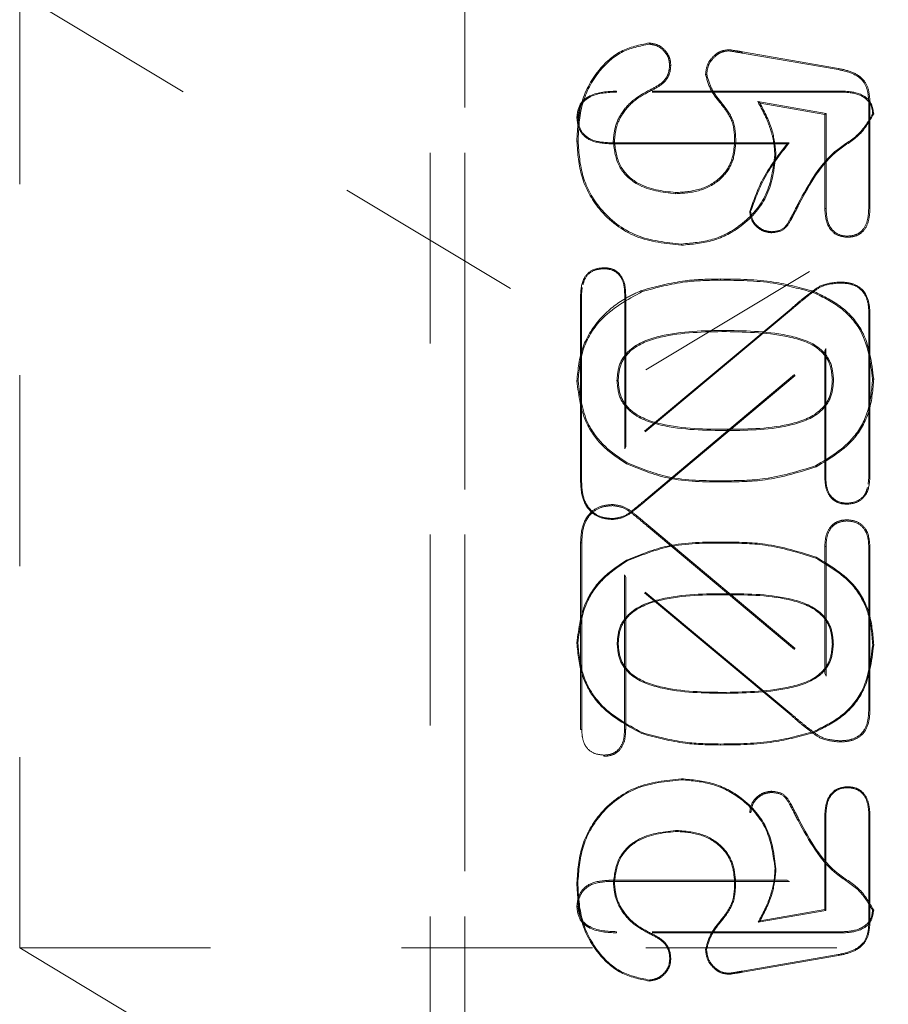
# Model space of a CAD drawing. Header units: inches. Extents: x 1907 to 2452, y -210 to -54.
# Tile 684 of 1056: x 2073.96 to 2074.415, y -65.003 to -64.487. Entities that reach past the tile are written whole.
import ezdxf

# ---------------------------------------------------------------- set-up
doc = ezdxf.new("R2010")
doc.units = ezdxf.units.IN
doc.header["$LTSCALE"] = 0.5
doc.header["$MEASUREMENT"] = 0
doc.linetypes.add('HIDDEN', pattern=[0.225, 0.15, -0.075])
for name, color, linetype in [('DSS-M-S', 53, 'Continuous'), ('DST-M-S', 53, 'Continuous'), ('SVD-M-S', 8, 'Continuous')]:
    doc.layers.add(name, color=color, linetype=linetype)

msp = doc.modelspace()

# ---------------------------------------------------------------- linework, layer by layer
at = {"layer": 'DSS-M-S', "linetype": 'HIDDEN', "lineweight": 18}
for p, q in [((2073.96043, -62.47349), (2073.96043, -64.97349)), ((2073.96043, -64.97349), (2074.28853, -64.97349)), ((2073.96043, -64.97349), (2074.28853, -65.17063)), ((2074.28853, -64.97349), (2074.61663, -64.97349))]:
    msp.add_line(p, q, dxfattribs=at)
at = {"layer": 'DST-M-S', "linetype": 'HIDDEN', "lineweight": 18}
for p, q in [((2073.96043, -64.47349), (2074.28853, -64.67063)), ((2074.28853, -64.67063), (2074.61663, -64.47349))]:
    msp.add_line(p, q, dxfattribs=at)
at = {"layer": 'SVD-M-S', "linetype": 'HIDDEN', "lineweight": 18}
for p, q in [((2074.17553, -65.25695), (2074.17553, -64.23333)), ((2074.19357, -65.25695), (2074.19357, -64.23333)), ((2074.19357, -64.23333), (2074.19357, -65.25695)), ((2074.29026, -64.50007), (2074.29026, -64.49944)), ((2074.3319, -64.5036), (2074.33191, -64.50298)), ((2074.33894, -64.50473), (2074.33904, -64.50412)), ((2074.33904, -64.50412), (2074.38936, -64.51282)), ((2074.33894, -64.50473), (2074.38925, -64.51343)), ((2074.3009, -64.51129), (2074.30152, -64.51129)), ((2074.38925, -64.51343), (2074.38936, -64.51282)), ((2074.32035, -64.51595), (2074.31973, -64.51596)), ((2074.39185, -64.52467), (2074.27316, -64.52467)), ((2074.27316, -64.52518), (2074.27316, -64.52467)), ((2074.39184, -64.52518), (2074.27316, -64.52518)), ((2074.2912, -64.52371), (2074.29146, -64.52427)), ((2074.39184, -64.52518), (2074.39185, -64.52467)), ((2074.38284, -64.53639), (2074.3471, -64.53017)), ((2074.3471, -64.53017), (2074.34827, -64.531)), ((2074.38223, -64.53691), (2074.34827, -64.531)), ((2074.40523, -64.5311), (2074.40523, -64.58562)), ((2074.40585, -64.53109), (2074.40585, -64.58563)), ((2074.25282, -64.53854), (2074.2523, -64.53854)), ((2074.38284, -64.53639), (2074.38223, -64.53691)), ((2074.38223, -64.58624), (2074.38223, -64.53691)), ((2074.38284, -64.58623), (2074.38284, -64.53639)), ((2074.4073, -64.53652), (2074.40782, -64.53651)), ((2074.25292, -64.55084), (2074.2523, -64.55084)), ((2074.26898, -64.55171), (2074.26898, -64.55223)), ((2074.26898, -64.55171), (2074.36356, -64.55171)), ((2074.26898, -64.55223), (2074.36254, -64.55223)), ((2074.27137, -64.55124), (2074.27199, -64.55124)), ((2074.3356, -64.55168), (2074.33498, -64.55167)), ((2074.36356, -64.55171), (2074.36254, -64.55223)), ((2074.35602, -64.55819), (2074.35664, -64.55819)), ((2074.30401, -64.57844), (2074.30401, -64.57782)), ((2074.36826, -64.58356), (2074.36872, -64.58378)), ((2074.38284, -64.58623), (2074.38223, -64.58624)), ((2074.40523, -64.58562), (2074.40585, -64.58563)), ((2074.34337, -64.58773), (2074.34286, -64.58772)), ((2074.35442, -64.59834), (2074.35442, -64.59885)), ((2074.39389, -64.60063), (2074.39388, -64.60125)), ((2074.30709, -64.60476), (2074.30708, -64.60538)), ((2074.26645, -64.6177), (2074.26645, -64.61719)), ((2074.32748, -64.62371), (2074.32748, -64.62309)), ((2074.25514, -64.62752), (2074.25479, -64.63128)), ((2074.39044, -64.62521), (2074.39044, -64.62469)), ((2074.25479, -64.63128), (2074.25427, -64.63127)), ((2074.25427, -64.63127), (2074.25427, -64.72905)), ((2074.25479, -64.63128), (2074.25479, -64.72905)), ((2074.27738, -64.63128), (2074.2779, -64.63127)), ((2074.27738, -64.71207), (2074.27738, -64.63128)), ((2074.2779, -64.71097), (2074.2779, -64.63127)), ((2074.28658, -64.62967), (2074.28635, -64.62909)), ((2074.37649, -64.63028), (2074.37672, -64.6297)), ((2074.36451, -64.63866), (2074.2779, -64.71097)), ((2074.36484, -64.63905), (2074.36451, -64.63866)), ((2074.36484, -64.63905), (2074.27738, -64.71207)), ((2074.40533, -64.64134), (2074.40585, -64.64133)), ((2074.40533, -64.72698), (2074.40533, -64.64134)), ((2074.40585, -64.72699), (2074.40585, -64.64133)), ((2074.33046, -64.65003), (2074.33046, -64.65065)), ((2074.28974, -64.73749), (2074.38274, -64.65942)), ((2074.29008, -64.73788), (2074.38223, -64.66052)), ((2074.38274, -64.65942), (2074.38223, -64.66052)), ((2074.38223, -64.66052), (2074.38223, -64.72699)), ((2074.38274, -64.65942), (2074.38274, -64.72699)), ((2074.25292, -64.67652), (2074.2523, -64.67652)), ((2074.27334, -64.67618), (2074.27396, -64.67618)), ((2074.38678, -64.67596), (2074.38616, -64.67596)), ((2074.4072, -64.6755), (2074.40782, -64.6755)), ((2074.33129, -64.70245), (2074.33129, -64.70183)), ((2074.27738, -64.71207), (2074.2779, -64.71097)), ((2074.27866, -64.71941), (2074.27836, -64.71995)), ((2074.37738, -64.72092), (2074.37764, -64.72149)), ((2074.25479, -64.72905), (2074.25427, -64.72905)), ((2074.32923, -64.72877), (2074.32923, -64.72939)), ((2074.38274, -64.72699), (2074.38223, -64.72699)), ((2074.40499, -64.73064), (2074.40533, -64.72698)), ((2074.40533, -64.72698), (2074.40585, -64.72699)), ((2074.27103, -64.74182), (2074.27104, -64.7412)), ((2074.28974, -64.73749), (2074.29008, -64.73788)), ((2074.39376, -64.74056), (2074.39376, -64.74108)), ((2074.27103, -64.74856), (2074.27104, -64.74908)), ((2074.39376, -64.74982), (2074.39376, -64.7492)), ((2074.28968, -64.75287), (2074.29008, -64.7524)), ((2074.28968, -64.75287), (2074.38284, -64.83108)), ((2074.29008, -64.7524), (2074.38223, -64.82975)), ((2074.25489, -64.76123), (2074.25427, -64.76123)), ((2074.25427, -64.859), (2074.25427, -64.76123)), ((2074.25489, -64.85899), (2074.25489, -64.76123)), ((2074.32923, -64.7614), (2074.32923, -64.76089)), ((2074.38284, -64.76329), (2074.38223, -64.76329)), ((2074.38223, -64.82975), (2074.38223, -64.76329)), ((2074.38284, -64.83108), (2074.38284, -64.76329)), ((2074.40523, -64.7633), (2074.40585, -64.76329)), ((2074.40523, -64.7633), (2074.40523, -64.84894)), ((2074.40585, -64.76329), (2074.40585, -64.84895)), ((2074.27861, -64.77078), (2074.27836, -64.77033)), ((2074.37743, -64.76926), (2074.37764, -64.76879)), ((2074.36491, -64.85115), (2074.27728, -64.77799)), ((2074.27728, -64.77799), (2074.27728, -64.859)), ((2074.27728, -64.77799), (2074.2779, -64.77931)), ((2074.2779, -64.77931), (2074.2779, -64.859)), ((2074.36451, -64.85162), (2074.2779, -64.77931)), ((2074.33129, -64.78793), (2074.33129, -64.78845)), ((2074.25282, -64.81376), (2074.2523, -64.81376)), ((2074.27344, -64.8141), (2074.27396, -64.8141)), ((2074.38668, -64.81432), (2074.38616, -64.81431)), ((2074.4073, -64.81478), (2074.40782, -64.81477)), ((2074.38284, -64.83108), (2074.38223, -64.82975)), ((2074.33046, -64.84014), (2074.33046, -64.83963)), ((2074.40523, -64.84894), (2074.40585, -64.84895)), ((2074.36491, -64.85115), (2074.36451, -64.85162)), ((2074.25489, -64.85899), (2074.25427, -64.859)), ((2074.27728, -64.859), (2074.2779, -64.859)), ((2074.37653, -64.86009), (2074.37672, -64.86057)), ((2074.28654, -64.86071), (2074.28635, -64.86119)), ((2074.39044, -64.86497), (2074.39044, -64.86559)), ((2074.32748, -64.86667), (2074.32748, -64.86719)), ((2074.26645, -64.87247), (2074.26645, -64.87309)), ((2074.30709, -64.88542), (2074.30708, -64.8849)), ((2074.39389, -64.88954), (2074.39388, -64.88902)), ((2074.35442, -64.89204), (2074.35442, -64.89142)), ((2074.34348, -64.90255), (2074.34286, -64.90256)), ((2074.36817, -64.90677), (2074.36872, -64.90649)), ((2074.38274, -64.90404), (2074.38223, -64.90403)), ((2074.38223, -64.90403), (2074.38223, -64.95337)), ((2074.38274, -64.90404), (2074.38274, -64.9538)), ((2074.40533, -64.90466), (2074.40585, -64.90465)), ((2074.40533, -64.95918), (2074.40533, -64.90466)), ((2074.40585, -64.95918), (2074.40585, -64.90465)), ((2074.30401, -64.91195), (2074.30401, -64.91246)), ((2074.35612, -64.93209), (2074.35664, -64.93209)), ((2074.25282, -64.93944), (2074.2523, -64.93944)), ((2074.26899, -64.93867), (2074.26898, -64.93805)), ((2074.26898, -64.93805), (2074.36254, -64.93805)), ((2074.26899, -64.93867), (2074.36377, -64.93867)), ((2074.27147, -64.93904), (2074.27199, -64.93904)), ((2074.3355, -64.9386), (2074.33498, -64.93861)), ((2074.36377, -64.93867), (2074.36254, -64.93805)), ((2074.25292, -64.95174), (2074.2523, -64.95174)), ((2074.38274, -64.9538), (2074.3473, -64.95997)), ((2074.38223, -64.95337), (2074.34827, -64.95928)), ((2074.38274, -64.9538), (2074.38223, -64.95337)), ((2074.4072, -64.95376), (2074.40782, -64.95377)), ((2074.3473, -64.95997), (2074.34827, -64.95928)), ((2074.40533, -64.95918), (2074.40585, -64.95918)), ((2074.27317, -64.96499), (2074.27316, -64.96561)), ((2074.39185, -64.96561), (2074.27316, -64.96561)), ((2074.39184, -64.96499), (2074.27317, -64.96499)), ((2074.29124, -64.96648), (2074.29146, -64.96601)), ((2074.39184, -64.96499), (2074.39185, -64.96561)), ((2074.301, -64.97899), (2074.30152, -64.97899)), ((2074.32024, -64.97432), (2074.31973, -64.97432)), ((2074.33896, -64.98565), (2074.38927, -64.97695)), ((2074.33904, -64.98616), (2074.38936, -64.97745)), ((2074.38927, -64.97695), (2074.38936, -64.97745)), ((2074.3319, -64.98678), (2074.33191, -64.9873)), ((2074.33896, -64.98565), (2074.33904, -64.98616)), ((2074.29026, -64.99032), (2074.29026, -64.99083))]:
    msp.add_line(p, q, dxfattribs=at)
for points, knots in [([(2074.2523, -64.55084), (2074.25263, -64.54421), (2074.25329, -64.53098), (2074.26207, -64.51439), (2074.27491, -64.5026), (2074.28515, -64.5005), (2074.29026, -64.49944)], [0, 0, 0, 0, 0.280869, 0.560679, 0.780594, 1, 1, 1, 1]), ([(2074.29026, -64.49944), (2074.29194, -64.49972), (2074.2953, -64.50028), (2074.29891, -64.50353), (2074.30123, -64.50728), (2074.30142, -64.50995), (2074.30152, -64.51129)], [0, 0, 0, 0, 0.2789683, 0.5592903, 0.7795134, 1, 1, 1, 1]), ([(2074.25292, -64.55084), (2074.25325, -64.54427), (2074.25389, -64.53118), (2074.26255, -64.5148), (2074.27518, -64.50318), (2074.28524, -64.5011), (2074.29026, -64.50007)], [0, 0, 0, 0, 0.2822839, 0.5622338, 0.7815501, 1, 1, 1, 1]), ([(2074.29026, -64.50007), (2074.29184, -64.50033), (2074.29502, -64.50086), (2074.29842, -64.50394), (2074.30063, -64.50749), (2074.30081, -64.51002), (2074.3009, -64.51129)], [0, 0, 0, 0, 0.277791, 0.559583, 0.778147, 1, 1, 1, 1]), ([(2074.31973, -64.51596), (2074.31995, -64.51412), (2074.3204, -64.51044), (2074.32371, -64.50636), (2074.32756, -64.50348), (2074.33046, -64.50315), (2074.33191, -64.50298)], [0, 0, 0, 0, 0.279669, 0.559699, 0.780039, 1, 1, 1, 1]), ([(2074.32035, -64.51595), (2074.32056, -64.5142), (2074.32099, -64.51069), (2074.32414, -64.50682), (2074.32779, -64.50408), (2074.33053, -64.50376), (2074.3319, -64.5036)], [0, 0, 0, 0, 0.280665, 0.561365, 0.781253, 1, 1, 1, 1]), ([(2074.3319, -64.5036), (2074.33321, -64.5038), (2074.33556, -64.50415), (2074.3379, -64.50455), (2074.33894, -64.50473)], [0, 0, 0, 0, 0.556751, 1, 1, 1, 1]), ([(2074.33191, -64.50298), (2074.33324, -64.50318), (2074.33562, -64.50353), (2074.338, -64.50394), (2074.33904, -64.50412)], [0, 0, 0, 0, 0.559923, 1, 1, 1, 1]), ([(2074.3009, -64.51129), (2074.30075, -64.51285), (2074.30046, -64.51598), (2074.29707, -64.52073), (2074.29343, -64.52257), (2074.2912, -64.52371)], [0, 0, 0, 0, 0.278256, 0.555772, 1, 1, 1, 1]), ([(2074.30152, -64.51129), (2074.30136, -64.51293), (2074.30105, -64.51621), (2074.29753, -64.52117), (2074.29376, -64.52309), (2074.29146, -64.52427)], [0, 0, 0, 0, 0.280017, 0.560139, 1, 1, 1, 1]), ([(2074.38925, -64.51343), (2074.39173, -64.51395), (2074.39659, -64.51496), (2074.40272, -64.51899), (2074.405, -64.52521), (2074.40515, -64.52912), (2074.40523, -64.5311)], [0, 0, 0, 0, 0.284658, 0.559549, 0.776624, 1, 1, 1, 1]), ([(2074.38936, -64.51282), (2074.39188, -64.51335), (2074.3969, -64.5144), (2074.40322, -64.5186), (2074.40561, -64.52503), (2074.40577, -64.52907), (2074.40585, -64.53109)], [0, 0, 0, 0, 0.280904, 0.559344, 0.779202, 1, 1, 1, 1]), ([(2074.33498, -64.55167), (2074.33489, -64.54788), (2074.3347, -64.54029), (2074.32822, -64.5318), (2074.32211, -64.52443), (2074.32052, -64.51878), (2074.31973, -64.51596)], [0, 0, 0, 0, 0.279977, 0.560502, 0.78139, 1, 1, 1, 1]), ([(2074.3356, -64.55168), (2074.3355, -64.54782), (2074.3353, -64.54011), (2074.32879, -64.53152), (2074.32271, -64.5242), (2074.32112, -64.51867), (2074.32035, -64.51595)], [0, 0, 0, 0, 0.28487, 0.569566, 0.788821, 1, 1, 1, 1]), ([(2074.27316, -64.52467), (2074.26832, -64.52487), (2074.26226, -64.52512), (2074.25623, -64.52892), (2074.25298, -64.53251), (2074.25257, -64.53613), (2074.2523, -64.53854)], [0, 0, 0, 0, 0.499468, 0.625552, 0.750747, 1, 1, 1, 1]), ([(2074.27316, -64.52518), (2074.26841, -64.52537), (2074.26247, -64.52561), (2074.25659, -64.52929), (2074.25346, -64.53274), (2074.25308, -64.53622), (2074.25282, -64.53854)], [0, 0, 0, 0, 0.505238, 0.630038, 0.752851, 1, 1, 1, 1]), ([(2074.2912, -64.52371), (2074.28823, -64.52527), (2074.28229, -64.5284), (2074.27583, -64.53538), (2074.272, -64.5433), (2074.27158, -64.54859), (2074.27137, -64.55124)], [0, 0, 0, 0, 0.278852, 0.558815, 0.779736, 1, 1, 1, 1]), ([(2074.29146, -64.52427), (2074.28854, -64.5258), (2074.28269, -64.52888), (2074.27636, -64.53573), (2074.27261, -64.54347), (2074.2722, -64.54865), (2074.27199, -64.55124)], [0, 0, 0, 0, 0.280165, 0.560008, 0.780024, 1, 1, 1, 1]), ([(2074.4073, -64.53652), (2074.40719, -64.53517), (2074.40696, -64.5325), (2074.40455, -64.52916), (2074.3997, -64.52578), (2074.39509, -64.52543), (2074.39184, -64.52518)], [0, 0, 0, 0, 0.186283, 0.369271, 0.555719, 1, 1, 1, 1]), ([(2074.40782, -64.53651), (2074.40749, -64.53441), (2074.40684, -64.53021), (2074.4005, -64.52534), (2074.39513, -64.52492), (2074.39185, -64.52467)], [0, 0, 0, 0, 0.279024, 0.559292, 1, 1, 1, 1]), ([(2074.3471, -64.53017), (2074.34872, -64.53315), (2074.35139, -64.53804), (2074.35405, -64.54532), (2074.35568, -64.55167), (2074.3559, -64.55602), (2074.35602, -64.55819)], [0, 0, 0, 0, 0.341425, 0.561414, 0.780857, 1, 1, 1, 1]), ([(2074.34827, -64.531), (2074.35079, -64.5358), (2074.35528, -64.54437), (2074.35622, -64.55397), (2074.35664, -64.55819)], [0, 0, 0, 0, 0.560311, 1, 1, 1, 1]), ([(2074.2523, -64.53854), (2074.25257, -64.54084), (2074.25309, -64.54542), (2074.25939, -64.55151), (2074.26534, -64.55195), (2074.26898, -64.55223)], [0, 0, 0, 0, 0.280361, 0.559919, 1, 1, 1, 1]), ([(2074.25282, -64.53854), (2074.25307, -64.54076), (2074.25357, -64.54517), (2074.25967, -64.55104), (2074.26543, -64.55145), (2074.26898, -64.55171)], [0, 0, 0, 0, 0.279652, 0.556233, 1, 1, 1, 1]), ([(2074.36826, -64.58356), (2074.37402, -64.57296), (2074.38206, -64.55817), (2074.40069, -64.54797), (2074.40517, -64.5402), (2074.4073, -64.53652)], [0, 0, 0, 0, 0.5709798, 0.7963058, 1, 1, 1, 1]), ([(2074.36872, -64.58378), (2074.37446, -64.57324), (2074.38246, -64.55852), (2074.40116, -64.54829), (2074.40564, -64.54035), (2074.40782, -64.53651)], [0, 0, 0, 0, 0.565817, 0.78979, 1, 1, 1, 1]), ([(2074.30708, -64.60538), (2074.29895, -64.60455), (2074.28271, -64.60291), (2074.264, -64.5886), (2074.25373, -64.56999), (2074.25278, -64.55723), (2074.2523, -64.55084)], [0, 0, 0, 0, 0.280075, 0.559204, 0.779404, 1, 1, 1, 1]), ([(2074.30709, -64.60476), (2074.29903, -64.60394), (2074.28297, -64.60232), (2074.26448, -64.58818), (2074.25433, -64.56978), (2074.25339, -64.55716), (2074.25292, -64.55084)], [0, 0, 0, 0, 0.280442, 0.559177, 0.77906, 1, 1, 1, 1]), ([(2074.27137, -64.55124), (2074.27198, -64.55571), (2074.2732, -64.56467), (2074.28555, -64.57631), (2074.29703, -64.57763), (2074.30401, -64.57844)], [0, 0, 0, 0, 0.280933, 0.562407, 1, 1, 1, 1]), ([(2074.27199, -64.55124), (2074.27258, -64.55561), (2074.27377, -64.56435), (2074.28588, -64.57574), (2074.29713, -64.57703), (2074.30401, -64.57782)], [0, 0, 0, 0, 0.279961, 0.560246, 1, 1, 1, 1]), ([(2074.30401, -64.57782), (2074.30827, -64.57754), (2074.31679, -64.57698), (2074.32752, -64.57103), (2074.33396, -64.56172), (2074.33464, -64.55502), (2074.33498, -64.55167)], [0, 0, 0, 0, 0.280699, 0.560258, 0.779956, 1, 1, 1, 1]), ([(2074.30401, -64.57844), (2074.30833, -64.57815), (2074.31701, -64.57758), (2074.32796, -64.57149), (2074.33455, -64.56197), (2074.33525, -64.5551), (2074.3356, -64.55168)], [0, 0, 0, 0, 0.278823, 0.558736, 0.779773, 1, 1, 1, 1]), ([(2074.36254, -64.55223), (2074.35781, -64.55832), (2074.3494, -64.56916), (2074.34485, -64.58207), (2074.34286, -64.58772)], [0, 0, 0, 0, 0.562116, 1, 1, 1, 1]), ([(2074.36356, -64.55171), (2074.35872, -64.55792), (2074.35014, -64.56893), (2074.34543, -64.58203), (2074.34337, -64.58773)], [0, 0, 0, 0, 0.564758, 1, 1, 1, 1]), ([(2074.35664, -64.55819), (2074.35572, -64.56533), (2074.3539, -64.5796), (2074.34033, -64.59526), (2074.3239, -64.60396), (2074.31269, -64.6049), (2074.30708, -64.60538)], [0, 0, 0, 0, 0.279525, 0.558857, 0.77936, 1, 1, 1, 1]), ([(2074.35602, -64.55819), (2074.35512, -64.56524), (2074.35332, -64.57932), (2074.33993, -64.59477), (2074.32371, -64.60336), (2074.31263, -64.60429), (2074.30709, -64.60476)], [0, 0, 0, 0, 0.279519, 0.558504, 0.778985, 1, 1, 1, 1]), ([(2074.35442, -64.59834), (2074.35647, -64.59811), (2074.36061, -64.59764), (2074.36459, -64.59101), (2074.36686, -64.58641), (2074.36826, -64.58356)], [0, 0, 0, 0, 0.272166, 0.548209, 1, 1, 1, 1]), ([(2074.35442, -64.59885), (2074.35657, -64.59861), (2074.36088, -64.59811), (2074.36502, -64.59135), (2074.36732, -64.58666), (2074.36872, -64.58378)], [0, 0, 0, 0, 0.277972, 0.557563, 1, 1, 1, 1]), ([(2074.39388, -64.60125), (2074.39187, -64.60098), (2074.38783, -64.60043), (2074.38278, -64.59463), (2074.38243, -64.58943), (2074.38223, -64.58624)], [0, 0, 0, 0, 0.279706, 0.559386, 1, 1, 1, 1]), ([(2074.39389, -64.60063), (2074.39261, -64.60053), (2074.39007, -64.60033), (2074.38676, -64.59826), (2074.38333, -64.59376), (2074.38305, -64.58935), (2074.38284, -64.58623)], [0, 0, 0, 0, 0.186887, 0.370092, 0.554846, 1, 1, 1, 1]), ([(2074.40585, -64.58563), (2074.40577, -64.58772), (2074.40561, -64.59189), (2074.40342, -64.59753), (2074.39885, -64.60088), (2074.39554, -64.60113), (2074.39388, -64.60125)], [0, 0, 0, 0, 0.281133, 0.560708, 0.77978, 1, 1, 1, 1]), ([(2074.40523, -64.58562), (2074.40515, -64.58767), (2074.405, -64.5917), (2074.40293, -64.59711), (2074.3986, -64.60029), (2074.39547, -64.60052), (2074.39389, -64.60063)], [0, 0, 0, 0, 0.287619, 0.566254, 0.779812, 1, 1, 1, 1]), ([(2074.34286, -64.58772), (2074.3431, -64.58938), (2074.34359, -64.59269), (2074.34682, -64.59621), (2074.35051, -64.59846), (2074.35312, -64.59872), (2074.35442, -64.59885)], [0, 0, 0, 0, 0.279006, 0.559181, 0.779708, 1, 1, 1, 1]), ([(2074.34337, -64.58773), (2074.34361, -64.5893), (2074.34407, -64.59246), (2074.34717, -64.59581), (2074.35068, -64.59796), (2074.35318, -64.59821), (2074.35442, -64.59834)], [0, 0, 0, 0, 0.2778287, 0.5587448, 0.7791788, 1, 1, 1, 1]), ([(2074.26645, -64.61719), (2074.26446, -64.61737), (2074.26049, -64.61774), (2074.2549, -64.6229), (2074.25451, -64.6281), (2074.25427, -64.63127)], [0, 0, 0, 0, 0.280869, 0.560441, 1, 1, 1, 1]), ([(2074.26645, -64.6177), (2074.26454, -64.61788), (2074.26075, -64.61824), (2074.25669, -64.62184), (2074.25583, -64.62482), (2074.25549, -64.626)], [0, 0, 0, 0, 0.380562, 0.754374, 1, 1, 1, 1]), ([(2074.2779, -64.63127), (2074.27782, -64.62934), (2074.27768, -64.62549), (2074.27528, -64.62046), (2074.27103, -64.6175), (2074.26798, -64.61729), (2074.26645, -64.61719)], [0, 0, 0, 0, 0.281005, 0.560058, 0.779623, 1, 1, 1, 1]), ([(2074.27738, -64.63128), (2074.27731, -64.62939), (2074.27718, -64.62566), (2074.27489, -64.62082), (2074.27083, -64.618), (2074.26792, -64.6178), (2074.26645, -64.6177)], [0, 0, 0, 0, 0.286209, 0.563422, 0.779267, 1, 1, 1, 1]), ([(2074.28635, -64.62909), (2074.2939, -64.62704), (2074.30738, -64.62339), (2074.32133, -64.62318), (2074.32748, -64.62309)], [0, 0, 0, 0, 0.559554, 1, 1, 1, 1]), ([(2074.32748, -64.62309), (2074.33684, -64.62318), (2074.35355, -64.62333), (2074.36965, -64.62776), (2074.37672, -64.6297)], [0, 0, 0, 0, 0.56037, 1, 1, 1, 1]), ([(2074.28658, -64.62967), (2074.29407, -64.62764), (2074.30748, -64.624), (2074.32136, -64.6238), (2074.32748, -64.62371)], [0, 0, 0, 0, 0.558993, 1, 1, 1, 1]), ([(2074.32748, -64.62371), (2074.33681, -64.6238), (2074.35345, -64.62395), (2074.36946, -64.62835), (2074.37649, -64.63028)], [0, 0, 0, 0, 0.56117, 1, 1, 1, 1]), ([(2074.39044, -64.62469), (2074.38694, -64.62494), (2074.38117, -64.62535), (2074.37477, -64.63021), (2074.36956, -64.6343), (2074.36619, -64.6372), (2074.36451, -64.63866)], [0, 0, 0, 0, 0.33855, 0.55875, 0.779375, 1, 1, 1, 1]), ([(2074.39044, -64.62521), (2074.38701, -64.62545), (2074.38135, -64.62584), (2074.37506, -64.63065), (2074.36988, -64.6347), (2074.36652, -64.6376), (2074.36484, -64.63905)], [0, 0, 0, 0, 0.33569, 0.554551, 0.777137, 1, 1, 1, 1]), ([(2074.40585, -64.64133), (2074.40574, -64.6389), (2074.40551, -64.63405), (2074.40194, -64.62787), (2074.39616, -64.62499), (2074.39235, -64.62479), (2074.39044, -64.62469)], [0, 0, 0, 0, 0.28096, 0.559109, 0.779245, 1, 1, 1, 1]), ([(2074.40533, -64.64134), (2074.40522, -64.63895), (2074.40501, -64.63425), (2074.40158, -64.62826), (2074.396, -64.6255), (2074.3923, -64.6253), (2074.39044, -64.62521)], [0, 0, 0, 0, 0.284279, 0.559568, 0.777613, 1, 1, 1, 1]), ([(2074.2523, -64.67652), (2074.25291, -64.67043), (2074.25412, -64.65825), (2074.26411, -64.64318), (2074.27562, -64.63387), (2074.28345, -64.63038), (2074.28635, -64.62909)], [0, 0, 0, 0, 0.292398, 0.5857, 0.846291, 1, 1, 1, 1]), ([(2074.25292, -64.67652), (2074.25348, -64.6708), (2074.25459, -64.65936), (2074.26551, -64.64116), (2074.27859, -64.63402), (2074.28658, -64.62967)], [0, 0, 0, 0, 0.280542, 0.560641, 1, 1, 1, 1]), ([(2074.37649, -64.63028), (2074.3814, -64.63269), (2074.39119, -64.63749), (2074.40443, -64.65275), (2074.40615, -64.66688), (2074.4072, -64.6755)], [0, 0, 0, 0, 0.281594, 0.561552, 1, 1, 1, 1]), ([(2074.37672, -64.6297), (2074.38168, -64.63214), (2074.3916, -64.637), (2074.405, -64.65246), (2074.40675, -64.66677), (2074.40782, -64.6755)], [0, 0, 0, 0, 0.281133, 0.561633, 1, 1, 1, 1]), ([(2074.33046, -64.65003), (2074.3189, -64.65016), (2074.30153, -64.65036), (2074.28158, -64.65744), (2074.27409, -64.66722), (2074.27359, -64.6732), (2074.27334, -64.67618)], [0, 0, 0, 0, 0.4966804, 0.7466613, 0.873566, 1, 1, 1, 1]), ([(2074.33046, -64.65065), (2074.31895, -64.65078), (2074.30173, -64.65098), (2074.282, -64.65793), (2074.27468, -64.66747), (2074.2742, -64.67327), (2074.27396, -64.67618)], [0, 0, 0, 0, 0.501487, 0.750618, 0.875105, 1, 1, 1, 1]), ([(2074.38678, -64.67596), (2074.38654, -64.67302), (2074.38606, -64.66713), (2074.37891, -64.65726), (2074.35895, -64.6506), (2074.34184, -64.65026), (2074.33046, -64.65003)], [0, 0, 0, 0, 0.126309, 0.253469, 0.503303, 1, 1, 1, 1]), ([(2074.38616, -64.67596), (2074.38593, -64.6731), (2074.38547, -64.66737), (2074.37847, -64.65774), (2074.35874, -64.65122), (2074.34179, -64.65088), (2074.33046, -64.65065)], [0, 0, 0, 0, 0.125052, 0.249629, 0.498484, 1, 1, 1, 1]), ([(2074.27836, -64.71995), (2074.27422, -64.71719), (2074.26596, -64.71168), (2074.255, -64.69713), (2074.25332, -64.68432), (2074.2523, -64.67652)], [0, 0, 0, 0, 0.280993, 0.561726, 1, 1, 1, 1]), ([(2074.27866, -64.71941), (2074.27457, -64.71668), (2074.2664, -64.71124), (2074.25558, -64.69686), (2074.25393, -64.68423), (2074.25292, -64.67652)], [0, 0, 0, 0, 0.281562, 0.562117, 1, 1, 1, 1]), ([(2074.27334, -64.67618), (2074.27358, -64.6792), (2074.27406, -64.68526), (2074.2817, -64.69516), (2074.30195, -64.70224), (2074.31957, -64.70237), (2074.33129, -64.70245)], [0, 0, 0, 0, 0.126305, 0.253318, 0.503251, 1, 1, 1, 1]), ([(2074.27396, -64.67618), (2074.27419, -64.67913), (2074.27465, -64.68502), (2074.28213, -64.69467), (2074.30216, -64.70162), (2074.31962, -64.70175), (2074.33129, -64.70183)], [0, 0, 0, 0, 0.124889, 0.249335, 0.49844, 1, 1, 1, 1]), ([(2074.33129, -64.70245), (2074.34265, -64.70234), (2074.35973, -64.70217), (2074.37935, -64.69473), (2074.38615, -64.68473), (2074.38657, -64.67888), (2074.38678, -64.67596)], [0, 0, 0, 0, 0.4967691, 0.7467473, 0.8737919, 1, 1, 1, 1]), ([(2074.33129, -64.70183), (2074.3426, -64.70172), (2074.35951, -64.70155), (2074.3789, -64.69426), (2074.38555, -64.68451), (2074.38596, -64.67882), (2074.38616, -64.67596)], [0, 0, 0, 0, 0.501532, 0.750433, 0.874965, 1, 1, 1, 1]), ([(2074.4072, -64.6755), (2074.4068, -64.68089), (2074.40599, -64.69164), (2074.39682, -64.70934), (2074.38476, -64.71653), (2074.37738, -64.72092)], [0, 0, 0, 0, 0.2810956, 0.5605488, 1, 1, 1, 1]), ([(2074.40782, -64.6755), (2074.40741, -64.68095), (2074.40659, -64.69184), (2074.39731, -64.70975), (2074.3851, -64.71704), (2074.37764, -64.72149)], [0, 0, 0, 0, 0.280797, 0.561025, 1, 1, 1, 1]), ([(2074.32923, -64.72939), (2074.31936, -64.72939), (2074.30177, -64.72938), (2074.2855, -64.72283), (2074.27836, -64.71995)], [0, 0, 0, 0, 0.560838, 1, 1, 1, 1]), ([(2074.32923, -64.72877), (2074.3194, -64.72877), (2074.30192, -64.72876), (2074.28574, -64.72226), (2074.27866, -64.71941)], [0, 0, 0, 0, 0.562011, 1, 1, 1, 1]), ([(2074.37738, -64.72092), (2074.36861, -64.72366), (2074.35291, -64.72855), (2074.33648, -64.72871), (2074.32923, -64.72877)], [0, 0, 0, 0, 0.558287, 1, 1, 1, 1]), ([(2074.37764, -64.72149), (2074.36881, -64.72424), (2074.35302, -64.72917), (2074.33651, -64.72932), (2074.32923, -64.72939)], [0, 0, 0, 0, 0.559155, 1, 1, 1, 1]), ([(2074.25427, -64.72905), (2074.2544, -64.73183), (2074.25466, -64.73735), (2074.25833, -64.74447), (2074.26449, -64.74855), (2074.26885, -64.7489), (2074.27104, -64.74908)], [0, 0, 0, 0, 0.280882, 0.559822, 0.779692, 1, 1, 1, 1]), ([(2074.25479, -64.72905), (2074.25491, -64.73177), (2074.25516, -64.73717), (2074.25871, -64.7441), (2074.26468, -64.74805), (2074.26891, -64.74839), (2074.27103, -64.74856)], [0, 0, 0, 0, 0.283978, 0.561581, 0.779529, 1, 1, 1, 1]), ([(2074.38223, -64.72699), (2074.38231, -64.72892), (2074.38249, -64.73277), (2074.38498, -64.73774), (2074.38921, -64.74066), (2074.39224, -64.74094), (2074.39376, -64.74108)], [0, 0, 0, 0, 0.280817, 0.559947, 0.779888, 1, 1, 1, 1]), ([(2074.38274, -64.72699), (2074.38283, -64.72887), (2074.38299, -64.73258), (2074.38537, -64.73737), (2074.38941, -64.74017), (2074.3923, -64.74043), (2074.39376, -64.74056)], [0, 0, 0, 0, 0.28526, 0.562957, 0.78023, 1, 1, 1, 1]), ([(2074.39376, -64.74108), (2074.39573, -64.74086), (2074.39967, -64.74043), (2074.40517, -64.73529), (2074.40559, -64.73014), (2074.40585, -64.72699)], [0, 0, 0, 0, 0.280689, 0.560513, 1, 1, 1, 1]), ([(2074.39376, -64.74056), (2074.39565, -64.74035), (2074.3994, -64.73993), (2074.40337, -64.73636), (2074.40426, -64.73344), (2074.4046, -64.73229)], [0, 0, 0, 0, 0.381515, 0.757961, 1, 1, 1, 1]), ([(2074.25427, -64.76123), (2074.2544, -64.75845), (2074.25466, -64.75293), (2074.25833, -64.74581), (2074.26449, -64.74173), (2074.26885, -64.74138), (2074.27104, -64.7412)], [0, 0, 0, 0, 0.280882, 0.559822, 0.779692, 1, 1, 1, 1]), ([(2074.25489, -64.76123), (2074.25502, -64.75852), (2074.25526, -64.75315), (2074.25879, -64.74625), (2074.26472, -64.74233), (2074.26892, -64.74199), (2074.27103, -64.74182)], [0, 0, 0, 0, 0.2846186, 0.5619477, 0.7794993, 1, 1, 1, 1]), ([(2074.27103, -64.74856), (2074.27308, -64.74829), (2074.27721, -64.74775), (2074.28312, -64.74299), (2074.28722, -64.73959), (2074.28974, -64.73749)], [0, 0, 0, 0, 0.273586, 0.552602, 1, 1, 1, 1]), ([(2074.27103, -64.74182), (2074.27306, -64.74209), (2074.27717, -64.74263), (2074.28306, -64.74737), (2074.28715, -64.75077), (2074.28968, -64.75287)], [0, 0, 0, 0, 0.272549, 0.551329, 1, 1, 1, 1]), ([(2074.27104, -64.74908), (2074.27315, -64.7488), (2074.27739, -64.74824), (2074.28341, -64.74343), (2074.28755, -64.73999), (2074.29008, -64.73788)], [0, 0, 0, 0, 0.278642, 0.558839, 1, 1, 1, 1]), ([(2074.27104, -64.7412), (2074.27315, -64.74148), (2074.27739, -64.74203), (2074.28341, -64.74685), (2074.28755, -64.75029), (2074.29008, -64.7524)], [0, 0, 0, 0, 0.278642, 0.558839, 1, 1, 1, 1]), ([(2074.38223, -64.76329), (2074.38231, -64.76136), (2074.38249, -64.75751), (2074.38498, -64.75254), (2074.38921, -64.74961), (2074.39224, -64.74934), (2074.39376, -64.7492)], [0, 0, 0, 0, 0.280817, 0.559947, 0.779888, 1, 1, 1, 1]), ([(2074.38284, -64.76329), (2074.38293, -64.76142), (2074.38309, -64.75773), (2074.38545, -64.75298), (2074.38945, -64.75021), (2074.39232, -64.74995), (2074.39376, -64.74982)], [0, 0, 0, 0, 0.286193, 0.563594, 0.780311, 1, 1, 1, 1]), ([(2074.39376, -64.7492), (2074.39573, -64.74942), (2074.39967, -64.74985), (2074.40517, -64.75499), (2074.40559, -64.76014), (2074.40585, -64.76329)], [0, 0, 0, 0, 0.280689, 0.560513, 1, 1, 1, 1]), ([(2074.39376, -64.74982), (2074.39565, -64.75002), (2074.39939, -64.75043), (2074.40339, -64.75422), (2074.40504, -64.75882), (2074.40517, -64.76179), (2074.40523, -64.7633)], [0, 0, 0, 0, 0.279169, 0.554042, 0.773693, 1, 1, 1, 1]), ([(2074.32923, -64.76089), (2074.31936, -64.76089), (2074.30177, -64.7609), (2074.2855, -64.76745), (2074.27836, -64.77033)], [0, 0, 0, 0, 0.560838, 1, 1, 1, 1]), ([(2074.32923, -64.7614), (2074.3194, -64.76141), (2074.30189, -64.76141), (2074.2857, -64.76793), (2074.27861, -64.77078)], [0, 0, 0, 0, 0.561814, 1, 1, 1, 1]), ([(2074.37764, -64.76879), (2074.36881, -64.76604), (2074.35302, -64.76111), (2074.33651, -64.76095), (2074.32923, -64.76089)], [0, 0, 0, 0, 0.559155, 1, 1, 1, 1]), ([(2074.37743, -64.76926), (2074.36865, -64.76652), (2074.35293, -64.76162), (2074.33649, -64.76147), (2074.32923, -64.7614)], [0, 0, 0, 0, 0.558432, 1, 1, 1, 1]), ([(2074.27836, -64.77033), (2074.27422, -64.77309), (2074.26596, -64.77859), (2074.255, -64.79315), (2074.25332, -64.80595), (2074.2523, -64.81376)], [0, 0, 0, 0, 0.280993, 0.561726, 1, 1, 1, 1]), ([(2074.27861, -64.77078), (2074.27451, -64.77351), (2074.26633, -64.77897), (2074.25548, -64.79337), (2074.25383, -64.80604), (2074.25282, -64.81376)], [0, 0, 0, 0, 0.281467, 0.562052, 1, 1, 1, 1]), ([(2074.4073, -64.81478), (2074.4069, -64.80938), (2074.40609, -64.7986), (2074.3969, -64.78087), (2074.38481, -64.77366), (2074.37743, -64.76926)], [0, 0, 0, 0, 0.281046, 0.560629, 1, 1, 1, 1]), ([(2074.40782, -64.81477), (2074.40741, -64.80932), (2074.40659, -64.79843), (2074.39731, -64.78052), (2074.3851, -64.77324), (2074.37764, -64.76879)], [0, 0, 0, 0, 0.280797, 0.561025, 1, 1, 1, 1]), ([(2074.27344, -64.8141), (2074.27368, -64.81109), (2074.27416, -64.80506), (2074.28178, -64.7952), (2074.30199, -64.78814), (2074.31958, -64.78801), (2074.33129, -64.78793)], [0, 0, 0, 0, 0.1260725, 0.2526619, 0.5024586, 1, 1, 1, 1]), ([(2074.33129, -64.78793), (2074.34264, -64.78804), (2074.35969, -64.78821), (2074.37927, -64.79563), (2074.38605, -64.80558), (2074.38647, -64.81141), (2074.38668, -64.81432)], [0, 0, 0, 0, 0.497553, 0.747354, 0.873984, 1, 1, 1, 1]), ([(2074.27396, -64.8141), (2074.27419, -64.81115), (2074.27465, -64.80526), (2074.28213, -64.79561), (2074.30216, -64.78866), (2074.31962, -64.78853), (2074.33129, -64.78845)], [0, 0, 0, 0, 0.124889, 0.249335, 0.49844, 1, 1, 1, 1]), ([(2074.33129, -64.78845), (2074.3426, -64.78856), (2074.35951, -64.78873), (2074.3789, -64.79602), (2074.38555, -64.80577), (2074.38596, -64.81146), (2074.38616, -64.81431)], [0, 0, 0, 0, 0.501532, 0.750433, 0.874965, 1, 1, 1, 1]), ([(2074.2523, -64.81376), (2074.25287, -64.81955), (2074.254, -64.83114), (2074.26504, -64.84956), (2074.27828, -64.85678), (2074.28635, -64.86119)], [0, 0, 0, 0, 0.280573, 0.561078, 1, 1, 1, 1]), ([(2074.25282, -64.81376), (2074.25338, -64.81949), (2074.25449, -64.83096), (2074.26543, -64.84919), (2074.27854, -64.85634), (2074.28654, -64.86071)], [0, 0, 0, 0, 0.2805476, 0.5607147, 1, 1, 1, 1]), ([(2074.33046, -64.84014), (2074.31891, -64.84001), (2074.30156, -64.83982), (2074.28165, -64.83276), (2074.27418, -64.82301), (2074.27369, -64.81707), (2074.27344, -64.8141)], [0, 0, 0, 0, 0.497472, 0.747313, 0.873819, 1, 1, 1, 1]), ([(2074.33046, -64.83963), (2074.31895, -64.8395), (2074.30173, -64.8393), (2074.282, -64.83235), (2074.27468, -64.82281), (2074.2742, -64.817), (2074.27396, -64.8141)], [0, 0, 0, 0, 0.501487, 0.750618, 0.875105, 1, 1, 1, 1]), ([(2074.38616, -64.81431), (2074.38593, -64.81718), (2074.38547, -64.82291), (2074.37847, -64.83254), (2074.35874, -64.83906), (2074.34179, -64.8394), (2074.33046, -64.83963)], [0, 0, 0, 0, 0.1250521, 0.2496287, 0.498484, 1, 1, 1, 1]), ([(2074.38668, -64.81432), (2074.38644, -64.81724), (2074.38596, -64.82311), (2074.37884, -64.83294), (2074.35891, -64.83958), (2074.34183, -64.83992), (2074.33046, -64.84014)], [0, 0, 0, 0, 0.1261029, 0.2528376, 0.502509, 1, 1, 1, 1]), ([(2074.37653, -64.86009), (2074.38145, -64.85768), (2074.39126, -64.85287), (2074.40452, -64.83758), (2074.40625, -64.82342), (2074.4073, -64.81478)], [0, 0, 0, 0, 0.281517, 0.561565, 1, 1, 1, 1]), ([(2074.37672, -64.86057), (2074.38168, -64.85814), (2074.3916, -64.85328), (2074.405, -64.83782), (2074.40675, -64.8235), (2074.40782, -64.81477)], [0, 0, 0, 0, 0.2811331, 0.5616333, 1, 1, 1, 1]), ([(2074.40523, -64.84894), (2074.40512, -64.85131), (2074.40491, -64.85598), (2074.40151, -64.86193), (2074.39596, -64.86468), (2074.3923, -64.86487), (2074.39044, -64.86497)], [0, 0, 0, 0, 0.284968, 0.559666, 0.777278, 1, 1, 1, 1]), ([(2074.40585, -64.84895), (2074.40574, -64.85138), (2074.40551, -64.85622), (2074.40194, -64.86241), (2074.39616, -64.86528), (2074.39235, -64.86549), (2074.39044, -64.86559)], [0, 0, 0, 0, 0.28096, 0.559109, 0.779245, 1, 1, 1, 1]), ([(2074.39044, -64.86559), (2074.38694, -64.86534), (2074.38117, -64.86493), (2074.37477, -64.86007), (2074.36956, -64.85598), (2074.36619, -64.85308), (2074.36451, -64.85162)], [0, 0, 0, 0, 0.33855, 0.55875, 0.779375, 1, 1, 1, 1]), ([(2074.39044, -64.86497), (2074.38703, -64.86473), (2074.38139, -64.86434), (2074.37511, -64.85954), (2074.36995, -64.8555), (2074.36659, -64.8526), (2074.36491, -64.85115)], [0, 0, 0, 0, 0.335107, 0.553698, 0.776683, 1, 1, 1, 1]), ([(2074.26645, -64.87247), (2074.26455, -64.8723), (2074.26077, -64.87194), (2074.25668, -64.86815), (2074.25509, -64.8635), (2074.25496, -64.86051), (2074.25489, -64.85899)], [0, 0, 0, 0, 0.279943, 0.554164, 0.773785, 1, 1, 1, 1]), ([(2074.27728, -64.859), (2074.27721, -64.86088), (2074.27708, -64.86458), (2074.27481, -64.86938), (2074.2708, -64.87218), (2074.26791, -64.87237), (2074.26645, -64.87247)], [0, 0, 0, 0, 0.287301, 0.564133, 0.779203, 1, 1, 1, 1]), ([(2074.2779, -64.859), (2074.27782, -64.86094), (2074.27768, -64.86479), (2074.27528, -64.86982), (2074.27103, -64.87277), (2074.26798, -64.87299), (2074.26645, -64.87309)], [0, 0, 0, 0, 0.281005, 0.560058, 0.779623, 1, 1, 1, 1]), ([(2074.32748, -64.86667), (2074.33682, -64.86659), (2074.35346, -64.86643), (2074.36949, -64.86203), (2074.37653, -64.86009)], [0, 0, 0, 0, 0.561036, 1, 1, 1, 1]), ([(2074.28635, -64.86119), (2074.2939, -64.86323), (2074.30738, -64.86689), (2074.32133, -64.8671), (2074.32748, -64.86719)], [0, 0, 0, 0, 0.559554, 1, 1, 1, 1]), ([(2074.28654, -64.86071), (2074.29404, -64.86274), (2074.30747, -64.86638), (2074.32135, -64.86658), (2074.32748, -64.86667)], [0, 0, 0, 0, 0.559087, 1, 1, 1, 1]), ([(2074.32748, -64.86719), (2074.33684, -64.8671), (2074.35355, -64.86695), (2074.36965, -64.86252), (2074.37672, -64.86057)], [0, 0, 0, 0, 0.56037, 1, 1, 1, 1]), ([(2074.30708, -64.8849), (2074.29895, -64.88573), (2074.28271, -64.88737), (2074.264, -64.90168), (2074.25373, -64.92029), (2074.25278, -64.93305), (2074.2523, -64.93944)], [0, 0, 0, 0, 0.280075, 0.559204, 0.779404, 1, 1, 1, 1]), ([(2074.30709, -64.88542), (2074.29902, -64.88623), (2074.28293, -64.88786), (2074.2644, -64.90203), (2074.25423, -64.92046), (2074.25329, -64.93311), (2074.25282, -64.93944)], [0, 0, 0, 0, 0.28038, 0.559182, 0.779118, 1, 1, 1, 1]), ([(2074.35664, -64.93209), (2074.35572, -64.92495), (2074.3539, -64.91067), (2074.34033, -64.89502), (2074.3239, -64.88631), (2074.31269, -64.88537), (2074.30708, -64.8849)], [0, 0, 0, 0, 0.2795247, 0.5588567, 0.7793601, 1, 1, 1, 1]), ([(2074.35612, -64.93209), (2074.35522, -64.92502), (2074.35342, -64.91091), (2074.33999, -64.89543), (2074.32374, -64.88682), (2074.31264, -64.88588), (2074.30709, -64.88542)], [0, 0, 0, 0, 0.2795201, 0.5585634, 0.7790477, 1, 1, 1, 1]), ([(2074.39388, -64.88902), (2074.39187, -64.8893), (2074.38783, -64.88984), (2074.38278, -64.89564), (2074.38243, -64.90085), (2074.38223, -64.90403)], [0, 0, 0, 0, 0.279706, 0.559386, 1, 1, 1, 1]), ([(2074.39389, -64.88954), (2074.39259, -64.88964), (2074.39003, -64.88984), (2074.3867, -64.89193), (2074.38323, -64.89647), (2074.38295, -64.90091), (2074.38274, -64.90404)], [0, 0, 0, 0, 0.186956, 0.370807, 0.555945, 1, 1, 1, 1]), ([(2074.40585, -64.90465), (2074.40577, -64.90256), (2074.40561, -64.89839), (2074.40342, -64.89275), (2074.39885, -64.8894), (2074.39554, -64.88915), (2074.39388, -64.88902)], [0, 0, 0, 0, 0.281133, 0.560708, 0.77978, 1, 1, 1, 1]), ([(2074.40533, -64.90466), (2074.40525, -64.9026), (2074.4051, -64.89855), (2074.40301, -64.8931), (2074.39864, -64.88989), (2074.39549, -64.88966), (2074.39389, -64.88954)], [0, 0, 0, 0, 0.286497, 0.56529, 0.779799, 1, 1, 1, 1]), ([(2074.34286, -64.90256), (2074.3431, -64.9009), (2074.34359, -64.89758), (2074.34682, -64.89406), (2074.35051, -64.89181), (2074.35312, -64.89155), (2074.35442, -64.89142)], [0, 0, 0, 0, 0.279006, 0.559181, 0.779708, 1, 1, 1, 1]), ([(2074.34348, -64.90255), (2074.34371, -64.90099), (2074.34417, -64.89786), (2074.34723, -64.89455), (2074.35072, -64.89241), (2074.35319, -64.89217), (2074.35442, -64.89204)], [0, 0, 0, 0, 0.277566, 0.5586511, 0.7790738, 1, 1, 1, 1]), ([(2074.35442, -64.89142), (2074.35657, -64.89167), (2074.36088, -64.89216), (2074.36502, -64.89893), (2074.36732, -64.90362), (2074.36872, -64.90649)], [0, 0, 0, 0, 0.277972, 0.557563, 1, 1, 1, 1]), ([(2074.35442, -64.89204), (2074.35645, -64.89227), (2074.36055, -64.89273), (2074.36451, -64.89933), (2074.36676, -64.90391), (2074.36817, -64.90677)], [0, 0, 0, 0, 0.270954, 0.546277, 1, 1, 1, 1]), ([(2074.36817, -64.90677), (2074.37394, -64.91738), (2074.38198, -64.93218), (2074.4006, -64.94237), (2074.40508, -64.9501), (2074.4072, -64.95376)], [0, 0, 0, 0, 0.572016, 0.797614, 1, 1, 1, 1]), ([(2074.36872, -64.90649), (2074.37446, -64.91704), (2074.38246, -64.93175), (2074.40116, -64.94199), (2074.40564, -64.94993), (2074.40782, -64.95377)], [0, 0, 0, 0, 0.565817, 0.78979, 1, 1, 1, 1]), ([(2074.27147, -64.93904), (2074.27208, -64.93458), (2074.2733, -64.92566), (2074.28561, -64.91406), (2074.29704, -64.91275), (2074.30401, -64.91195)], [0, 0, 0, 0, 0.280775, 0.562053, 1, 1, 1, 1]), ([(2074.30401, -64.91195), (2074.30832, -64.91223), (2074.31697, -64.9128), (2074.32789, -64.91886), (2074.33445, -64.92835), (2074.33515, -64.93519), (2074.3355, -64.9386)], [0, 0, 0, 0, 0.279131, 0.558986, 0.779803, 1, 1, 1, 1]), ([(2074.27199, -64.93904), (2074.27258, -64.93467), (2074.27377, -64.92593), (2074.28588, -64.91454), (2074.29713, -64.91325), (2074.30401, -64.91246)], [0, 0, 0, 0, 0.279961, 0.560246, 1, 1, 1, 1]), ([(2074.30401, -64.91246), (2074.30827, -64.91274), (2074.31679, -64.9133), (2074.32752, -64.91925), (2074.33396, -64.92856), (2074.33464, -64.93525), (2074.33498, -64.93861)], [0, 0, 0, 0, 0.280699, 0.560258, 0.779956, 1, 1, 1, 1]), ([(2074.3473, -64.95997), (2074.3489, -64.95701), (2074.35154, -64.95214), (2074.35418, -64.9449), (2074.35579, -64.93858), (2074.35601, -64.93425), (2074.35612, -64.93209)], [0, 0, 0, 0, 0.341155, 0.561162, 0.78071, 1, 1, 1, 1]), ([(2074.34827, -64.95928), (2074.35079, -64.95447), (2074.35528, -64.94591), (2074.35622, -64.93631), (2074.35664, -64.93209)], [0, 0, 0, 0, 0.560311, 1, 1, 1, 1]), ([(2074.2523, -64.95174), (2074.25257, -64.94944), (2074.25309, -64.94486), (2074.25939, -64.93877), (2074.26534, -64.93832), (2074.26898, -64.93805)], [0, 0, 0, 0, 0.280361, 0.559919, 1, 1, 1, 1]), ([(2074.2523, -64.93944), (2074.25263, -64.94606), (2074.25329, -64.9593), (2074.26207, -64.97589), (2074.27491, -64.98768), (2074.28515, -64.98978), (2074.29026, -64.99083)], [0, 0, 0, 0, 0.280869, 0.560679, 0.780594, 1, 1, 1, 1]), ([(2074.25282, -64.93944), (2074.25315, -64.94602), (2074.25379, -64.95913), (2074.26247, -64.97555), (2074.27514, -64.98719), (2074.28522, -64.98928), (2074.29026, -64.99032)], [0, 0, 0, 0, 0.2820451, 0.5619711, 0.7813879, 1, 1, 1, 1]), ([(2074.25292, -64.95174), (2074.25303, -64.95027), (2074.25324, -64.94736), (2074.2554, -64.94346), (2074.26039, -64.93931), (2074.26543, -64.93893), (2074.26899, -64.93867)], [0, 0, 0, 0, 0.188034, 0.372299, 0.55708, 1, 1, 1, 1]), ([(2074.29124, -64.96648), (2074.28828, -64.96492), (2074.28236, -64.9618), (2074.27592, -64.95484), (2074.2721, -64.94695), (2074.27168, -64.94167), (2074.27147, -64.93904)], [0, 0, 0, 0, 0.279067, 0.55901, 0.779782, 1, 1, 1, 1]), ([(2074.29146, -64.96601), (2074.28854, -64.96447), (2074.28269, -64.9614), (2074.27636, -64.95455), (2074.27261, -64.94681), (2074.2722, -64.94163), (2074.27199, -64.93904)], [0, 0, 0, 0, 0.280165, 0.560008, 0.780024, 1, 1, 1, 1]), ([(2074.33498, -64.93861), (2074.33489, -64.9424), (2074.3347, -64.94999), (2074.32822, -64.95847), (2074.32211, -64.96584), (2074.32052, -64.9715), (2074.31973, -64.97432)], [0, 0, 0, 0, 0.279977, 0.560502, 0.78139, 1, 1, 1, 1]), ([(2074.3355, -64.9386), (2074.3354, -64.94245), (2074.3352, -64.95014), (2074.32869, -64.95871), (2074.32261, -64.96604), (2074.32102, -64.97159), (2074.32024, -64.97432)], [0, 0, 0, 0, 0.284058, 0.568056, 0.787581, 1, 1, 1, 1]), ([(2074.27316, -64.96561), (2074.26832, -64.96541), (2074.26226, -64.96516), (2074.25623, -64.96136), (2074.25298, -64.95777), (2074.25257, -64.95415), (2074.2523, -64.95174)], [0, 0, 0, 0, 0.499468, 0.625552, 0.750747, 1, 1, 1, 1]), ([(2074.27317, -64.96499), (2074.26842, -64.96481), (2074.26252, -64.96457), (2074.25666, -64.96091), (2074.25356, -64.95749), (2074.25318, -64.95404), (2074.25292, -64.95174)], [0, 0, 0, 0, 0.506436, 0.630972, 0.753295, 1, 1, 1, 1]), ([(2074.4072, -64.95376), (2074.40709, -64.95509), (2074.40687, -64.95774), (2074.40446, -64.96104), (2074.39965, -64.96441), (2074.39507, -64.96475), (2074.39184, -64.96499)], [0, 0, 0, 0, 0.18611, 0.369094, 0.554541, 1, 1, 1, 1]), ([(2074.40782, -64.95377), (2074.40749, -64.95587), (2074.40684, -64.96007), (2074.4005, -64.96494), (2074.39513, -64.96536), (2074.39185, -64.96561)], [0, 0, 0, 0, 0.279037, 0.559272, 1, 1, 1, 1]), ([(2074.38927, -64.97695), (2074.39175, -64.97643), (2074.39664, -64.97541), (2074.4028, -64.97135), (2074.4051, -64.9651), (2074.40525, -64.96117), (2074.40533, -64.95918)], [0, 0, 0, 0, 0.284016, 0.559513, 0.777064, 1, 1, 1, 1]), ([(2074.38936, -64.97745), (2074.39188, -64.97693), (2074.3969, -64.97588), (2074.40322, -64.97168), (2074.40561, -64.96524), (2074.40577, -64.96121), (2074.40585, -64.95918)], [0, 0, 0, 0, 0.280904, 0.559344, 0.779202, 1, 1, 1, 1]), ([(2074.301, -64.97899), (2074.30085, -64.97741), (2074.30056, -64.97426), (2074.29714, -64.96947), (2074.29349, -64.96762), (2074.29124, -64.96648)], [0, 0, 0, 0, 0.2785691, 0.5565302, 1, 1, 1, 1]), ([(2074.30152, -64.97899), (2074.30136, -64.97735), (2074.30105, -64.97407), (2074.29753, -64.96911), (2074.29376, -64.96719), (2074.29146, -64.96601)], [0, 0, 0, 0, 0.280017, 0.560139, 1, 1, 1, 1]), ([(2074.29026, -64.99083), (2074.29194, -64.99055), (2074.2953, -64.98999), (2074.29891, -64.98675), (2074.30123, -64.98299), (2074.30142, -64.98033), (2074.30152, -64.97899)], [0, 0, 0, 0, 0.278968, 0.55929, 0.779513, 1, 1, 1, 1]), ([(2074.29026, -64.99032), (2074.29186, -64.99005), (2074.29507, -64.98951), (2074.2985, -64.98641), (2074.30073, -64.98282), (2074.30091, -64.98027), (2074.301, -64.97899)], [0, 0, 0, 0, 0.278006, 0.559534, 0.77838, 1, 1, 1, 1]), ([(2074.31973, -64.97432), (2074.31995, -64.97616), (2074.3204, -64.97984), (2074.32371, -64.98392), (2074.32756, -64.9868), (2074.33046, -64.98713), (2074.33191, -64.9873)], [0, 0, 0, 0, 0.279669, 0.559699, 0.780039, 1, 1, 1, 1]), ([(2074.32024, -64.97432), (2074.32046, -64.97609), (2074.3209, -64.97963), (2074.32407, -64.98354), (2074.32775, -64.9863), (2074.33052, -64.98662), (2074.3319, -64.98678)], [0, 0, 0, 0, 0.280498, 0.561073, 0.78103, 1, 1, 1, 1]), ([(2074.3319, -64.98678), (2074.33321, -64.98658), (2074.33557, -64.98623), (2074.33792, -64.98583), (2074.33896, -64.98565)], [0, 0, 0, 0, 0.5572677, 1, 1, 1, 1]), ([(2074.33191, -64.9873), (2074.33324, -64.9871), (2074.33562, -64.98675), (2074.338, -64.98634), (2074.33904, -64.98616)], [0, 0, 0, 0, 0.5599229, 1, 1, 1, 1])]:
    msp.add_open_spline(points, degree=3, knots=knots, dxfattribs=at)

doc.saveas('drawing.dxf')
